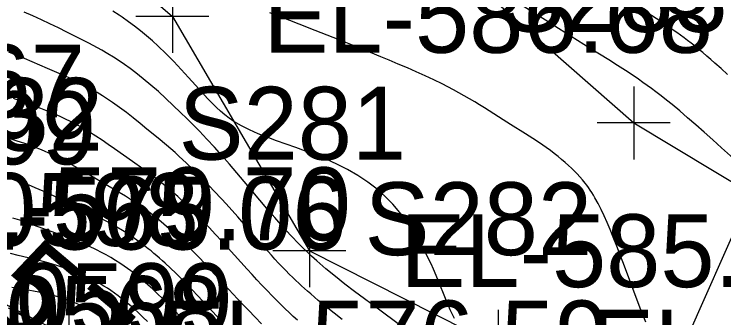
# Model space of a CAD drawing. Extents: x 1729869 to 1735532, y 648588 to 653771.
# Drawn here: x 1730454.15 to 1730493.12, y 652596.32 to 652612.99 of the extents above; entities that cross this region are included whole.
import ezdxf

# ---------------------------------------------------------------- set-up
doc = ezdxf.new("R2010")
doc.units = 0
for name, color, linetype in [('SURVEY - CONTOURS - Index with Text', 7, 'Continuous'), ('SURVEY - CONTOURS - Intermediate with optional Text', 7, 'Continuous'), ('SURVEY - DRAINAGE - Storm Sewer', 7, 'Continuous'), ('SURVEY - DTM - Breaklines', 7, 'Continuous'), ('SURVEY - DTM - Breaklines - Points - Elevations', 7, 'Continuous'), ('SURVEY - DTM - Breaklines - Points - Locators', 7, 'Continuous'), ('SURVEY - DTM - Breaklines - Points - Numbers', 7, 'Continuous'), ('SURVEY - NON-TRANSPORTATION - Features', 7, 'Continuous'), ('SURVEY - NON-TRANSPORTATION - Features - Points - Elevations', 7, 'Continuous'), ('SURVEY - NON-TRANSPORTATION - Features - Points - Locators', 7, 'Continuous'), ('SURVEY - NON-TRANSPORTATION - Features - Points - Numbers', 7, 'Continuous'), ('SURVEY - ROADSIDE BARRIERS - Points - Elevations', 7, 'Continuous')]:
    doc.layers.add(name, color=color, linetype=linetype)

msp = doc.modelspace()

# ---------------------------------------------------------------- linework, layer by layer
at = {"layer": 'SURVEY - CONTOURS - Index with Text'}
for points in [[(1730475.386, 652595.878), (1730474.08, 652596.846), (1730473.385, 652597.36), (1730472.849, 652597.761), (1730472.315, 652598.168), (1730471.789, 652598.582), (1730471.274, 652599.004), (1730470.775, 652599.435), (1730470.484, 652599.698), (1730470.251, 652599.918), (1730469.981, 652600.181), (1730469.804, 652600.359), (1730469.352, 652600.831), (1730468.907, 652601.319), (1730468.468, 652601.819), (1730468.033, 652602.326), (1730466.787, 652603.805), (1730466.378, 652604.284), (1730465.968, 652604.758), (1730465.557, 652605.224), (1730465.145, 652605.682), (1730464.734, 652606.128), (1730464.322, 652606.561), (1730463.979, 652606.912), (1730463.636, 652607.255), (1730463.29, 652607.593), (1730462.887, 652607.98), (1730462.481, 652608.361), (1730462.072, 652608.734), (1730461.659, 652609.096), (1730461.244, 652609.443), (1730460.826, 652609.774), (1730460.522, 652610.001), (1730460.217, 652610.219), (1730459.91, 652610.427), (1730459.6, 652610.627), (1730459.289, 652610.818), (1730458.975, 652611.002), (1730458.733, 652611.137), (1730458.49, 652611.27), (1730458.245, 652611.399), (1730457.746, 652611.654), (1730457.041, 652612.006), (1730456.581, 652612.232), (1730456.116, 652612.456), (1730455.648, 652612.677), (1730455.178, 652612.894), (1730454.709, 652613.105)], [(1730463.363, 652596.291), (1730462.86, 652596.806), (1730462.575, 652597.094), (1730462.297, 652597.369), (1730462.026, 652597.631), (1730461.761, 652597.88), (1730461.501, 652598.117), (1730461.245, 652598.341), (1730461.071, 652598.487), (1730460.897, 652598.628), (1730460.723, 652598.763), (1730460.55, 652598.895), (1730460.376, 652599.022), (1730460.2, 652599.145), (1730459.959, 652599.309), (1730459.714, 652599.466), (1730459.464, 652599.618), (1730459.208, 652599.765), (1730458.946, 652599.907), (1730458.677, 652600.043), (1730458.248, 652600.243), (1730457.804, 652600.433), (1730457.35, 652600.615), (1730456.89, 652600.79), (1730455.217, 652601.407), (1730454.967, 652601.497), (1730454.715, 652601.586), (1730454.461, 652601.672), (1730454.086, 652601.793)]]:
    msp.add_lwpolyline(points, dxfattribs=at)
at = {"layer": 'SURVEY - CONTOURS - Intermediate with optional Text'}
for points in [[(1730493.646, 652605.057), (1730492.992, 652605.65), (1730492.511, 652606.082), (1730492.04, 652606.503), (1730491.579, 652606.91), (1730491.131, 652607.301), (1730490.696, 652607.673), (1730490.275, 652608.024), (1730489.973, 652608.269), (1730489.676, 652608.503), (1730489.384, 652608.728), (1730489.148, 652608.903), (1730488.912, 652609.075), (1730488.674, 652609.244), (1730488.433, 652609.41), (1730488.188, 652609.577), (1730487.722, 652609.885), (1730487.274, 652610.174), (1730486.8, 652610.476), (1730485.788, 652611.111), (1730484.042, 652612.203), (1730483.325, 652612.656), (1730481.134, 652614.053)], [(1730478.325, 652596.277), (1730478.101, 652596.759), (1730477.877, 652597.285), (1730477.417, 652598.415), (1730477.171, 652598.989), (1730477.043, 652599.27), (1730476.91, 652599.547), (1730476.773, 652599.822), (1730476.631, 652600.093), (1730476.483, 652600.361), (1730476.33, 652600.627), (1730476.019, 652601.133), (1730475.684, 652601.625), (1730475.324, 652602.099), (1730474.937, 652602.552), (1730474.522, 652602.98), (1730474.077, 652603.378), (1730473.565, 652603.77), (1730473.022, 652604.127), (1730472.456, 652604.452), (1730471.872, 652604.748), (1730471.276, 652605.018), (1730470.677, 652605.266), (1730470.41, 652605.37), (1730470.144, 652605.471), (1730469.613, 652605.664), (1730468.562, 652606.037), (1730468.049, 652606.226), (1730467.551, 652606.421), (1730467.075, 652606.628), (1730466.628, 652606.85), (1730466.215, 652607.093), (1730465.958, 652607.269), (1730465.716, 652607.457), (1730465.486, 652607.654), (1730465.264, 652607.861), (1730465.047, 652608.077), (1730464.776, 652608.362), (1730464.49, 652608.672), (1730463.724, 652609.518), (1730463.323, 652609.956), (1730462.911, 652610.393), (1730462.489, 652610.823), (1730462.058, 652611.237), (1730461.74, 652611.526), (1730461.417, 652611.803), (1730461.09, 652612.069), (1730460.759, 652612.327), (1730460.422, 652612.575), (1730460.081, 652612.814), (1730459.913, 652612.928), (1730459.575, 652613.15)], [(1730493.318, 652609.681), (1730492.971, 652609.998), (1730492.631, 652610.304), (1730492.409, 652610.5), (1730492.189, 652610.69), (1730491.971, 652610.875), (1730491.755, 652611.055), (1730491.54, 652611.229), (1730491.326, 652611.399), (1730491.132, 652611.548), (1730490.938, 652611.694), (1730490.743, 652611.837), (1730490.546, 652611.978), (1730490.347, 652612.117), (1730489.986, 652612.364), (1730489.658, 652612.581), (1730489.145, 652612.911), (1730488.761, 652613.153)], [(1730488.834, 652596.071), (1730488.572, 652596.753), (1730488.312, 652597.432), (1730487.661, 652599.16), (1730487.451, 652599.71), (1730487.245, 652600.241), (1730487.043, 652600.75), (1730486.876, 652601.157), (1730486.711, 652601.545), (1730486.546, 652601.915), (1730486.381, 652602.265), (1730486.214, 652602.594), (1730486.046, 652602.902), (1730485.959, 652603.05), (1730485.872, 652603.192), (1730485.784, 652603.33), (1730485.693, 652603.462), (1730485.601, 652603.59), (1730485.507, 652603.714), (1730485.366, 652603.887), (1730485.221, 652604.054), (1730485.07, 652604.214), (1730484.914, 652604.371), (1730484.753, 652604.525), (1730484.588, 652604.678), (1730484.404, 652604.842), (1730484.213, 652605.007), (1730484.015, 652605.171), (1730483.81, 652605.335), (1730483.595, 652605.5), (1730483.371, 652605.664), (1730483.007, 652605.916), (1730482.624, 652606.168), (1730482.227, 652606.42), (1730481.413, 652606.927), (1730481.005, 652607.183), (1730479.97, 652607.845), (1730479.71, 652608.009), (1730479.447, 652608.17), (1730479.161, 652608.34), (1730478.87, 652608.507), (1730478.573, 652608.672), (1730478.271, 652608.835), (1730477.962, 652608.996), (1730477.645, 652609.156), (1730477.188, 652609.379), (1730476.717, 652609.6), (1730476.235, 652609.818), (1730475.744, 652610.035), (1730475.245, 652610.25), (1730474.741, 652610.463), (1730474.289, 652610.651), (1730473.378, 652611.022), (1730471.998, 652611.574), (1730470.679, 652612.097), (1730469.793, 652612.444), (1730468.772, 652612.838), (1730468.198, 652613.056)], [(1730472.161, 652596.214), (1730471.716, 652596.567), (1730471.278, 652596.919), (1730470.851, 652597.272), (1730470.439, 652597.623), (1730470.268, 652597.771), (1730470.101, 652597.92), (1730469.937, 652598.069), (1730469.775, 652598.219), (1730469.616, 652598.37), (1730469.458, 652598.521), (1730469.258, 652598.717), (1730469.061, 652598.916), (1730468.864, 652599.118), (1730468.669, 652599.324), (1730468.473, 652599.533), (1730468.276, 652599.747), (1730467.913, 652600.151), (1730467.546, 652600.567), (1730466.426, 652601.851), (1730465.952, 652602.386), (1730465.567, 652602.812), (1730465.103, 652603.313), (1730464.733, 652603.703), (1730464.358, 652604.086), (1730463.981, 652604.461), (1730463.601, 652604.825), (1730463.22, 652605.178), (1730462.987, 652605.384), (1730462.754, 652605.587), (1730462.521, 652605.787), (1730462.052, 652606.179), (1730461.444, 652606.682), (1730461.071, 652606.987), (1730460.695, 652607.288), (1730460.317, 652607.583), (1730459.937, 652607.868), (1730459.555, 652608.14), (1730459.275, 652608.329), (1730458.994, 652608.511), (1730458.711, 652608.685), (1730458.426, 652608.852), (1730458.137, 652609.012), (1730457.845, 652609.165), (1730457.545, 652609.314), (1730457.241, 652609.459), (1730456.933, 652609.599), (1730456.622, 652609.736), (1730455.988, 652610.009), (1730455.147, 652610.367), (1730454.72, 652610.545), (1730454.291, 652610.721), (1730453.859, 652610.892)], [(1730469.711, 652596.18), (1730469.481, 652596.39), (1730469.255, 652596.602), (1730469.032, 652596.815), (1730468.81, 652597.03), (1730468.591, 652597.247), (1730468.313, 652597.529), (1730468.036, 652597.814), (1730467.76, 652598.103), (1730467.486, 652598.395), (1730467.212, 652598.692), (1730466.938, 652598.992), (1730465.905, 652600.138), (1730465.56, 652600.519), (1730465.214, 652600.896), (1730464.867, 652601.265), (1730464.51, 652601.637), (1730464.15, 652602), (1730463.815, 652602.328), (1730463.476, 652602.651), (1730463.133, 652602.967), (1730462.785, 652603.273), (1730462.434, 652603.571), (1730462.078, 652603.857), (1730461.795, 652604.075), (1730461.509, 652604.286), (1730461.221, 652604.493), (1730460.644, 652604.9), (1730459.667, 652605.586), (1730459.323, 652605.826), (1730458.978, 652606.061), (1730458.631, 652606.291), (1730458.281, 652606.511), (1730458.025, 652606.665), (1730457.768, 652606.814), (1730457.507, 652606.957), (1730457.244, 652607.094), (1730456.977, 652607.226), (1730456.707, 652607.353), (1730456.351, 652607.509), (1730455.99, 652607.658), (1730455.622, 652607.802), (1730455.25, 652607.942), (1730454.108, 652608.359)], [(1730467.739, 652595.98), (1730467.377, 652596.352), (1730467.016, 652596.729), (1730466.656, 652597.109), (1730465.945, 652597.87), (1730464.94, 652598.954), (1730464.618, 652599.299), (1730464.298, 652599.636), (1730463.98, 652599.963), (1730463.663, 652600.28), (1730463.387, 652600.549), (1730463.109, 652600.809), (1730462.83, 652601.063), (1730462.526, 652601.332), (1730462.218, 652601.594), (1730461.905, 652601.849), (1730461.587, 652602.096), (1730461.263, 652602.334), (1730460.934, 652602.564), (1730460.601, 652602.782), (1730460.264, 652602.992), (1730459.923, 652603.196), (1730458.898, 652603.794), (1730457.954, 652604.353), (1730457.64, 652604.536), (1730457.324, 652604.715), (1730457.007, 652604.889), (1730456.774, 652605.011), (1730456.539, 652605.129), (1730456.302, 652605.244), (1730456.061, 652605.355), (1730455.817, 652605.463), (1730455.569, 652605.566), (1730455.159, 652605.725), (1730454.74, 652605.877), (1730454.312, 652606.022), (1730453.878, 652606.162)], [(1730465.544, 652596.136), (1730464.235, 652597.52), (1730463.924, 652597.846), (1730463.621, 652598.161), (1730463.322, 652598.465), (1730463.029, 652598.758), (1730462.739, 652599.04), (1730462.452, 652599.308), (1730462.296, 652599.45), (1730462.14, 652599.588), (1730461.985, 652599.723), (1730461.829, 652599.855), (1730461.672, 652599.984), (1730461.514, 652600.111), (1730461.241, 652600.325), (1730460.964, 652600.532), (1730460.682, 652600.732), (1730460.394, 652600.926), (1730460.1, 652601.113), (1730459.799, 652601.294), (1730459.419, 652601.505), (1730459.03, 652601.707), (1730458.635, 652601.902), (1730458.237, 652602.093), (1730457.445, 652602.468), (1730456.592, 652602.879), (1730456.308, 652603.014), (1730456.024, 652603.147), (1730455.737, 652603.276), (1730455.527, 652603.367), (1730455.314, 652603.456), (1730455.098, 652603.542), (1730454.879, 652603.626), (1730454.656, 652603.708), (1730454.429, 652603.787), (1730453.956, 652603.939)], [(1730461.475, 652596.114), (1730461.223, 652596.355), (1730460.978, 652596.583), (1730460.74, 652596.8), (1730460.507, 652597.004), (1730460.279, 652597.196), (1730460.055, 652597.377), (1730459.858, 652597.528), (1730459.663, 652597.671), (1730459.468, 652597.806), (1730459.272, 652597.935), (1730459.076, 652598.058), (1730458.878, 652598.176), (1730458.669, 652598.293), (1730458.457, 652598.406), (1730458.24, 652598.515), (1730458.018, 652598.619), (1730457.79, 652598.72), (1730457.556, 652598.817), (1730457.065, 652599), (1730456.551, 652599.171), (1730456.019, 652599.33), (1730455.475, 652599.478), (1730454.926, 652599.616), (1730454.376, 652599.745), (1730453.959, 652599.839)], [(1730459.06, 652596.234), (1730458.867, 652596.371), (1730458.63, 652596.529), (1730458.395, 652596.675), (1730458.16, 652596.808), (1730457.924, 652596.931), (1730457.687, 652597.045), (1730457.446, 652597.149), (1730457.273, 652597.219), (1730457.098, 652597.285), (1730456.919, 652597.348), (1730456.738, 652597.408), (1730456.553, 652597.464), (1730456.365, 652597.518), (1730455.798, 652597.661), (1730455.209, 652597.785), (1730454.612, 652597.892), (1730454.018, 652597.987)], [(1730455.279, 652596.226), (1730454.839, 652596.398), (1730454.357, 652596.603), (1730453.841, 652596.838)], [(1730455.004, 652596.191), (1730454.573, 652596.436), (1730454.105, 652596.685)]]:
    msp.add_lwpolyline(points, dxfattribs=at)
at = {"layer": 'SURVEY - DRAINAGE - Storm Sewer'}
msp.add_line((1730474.996, 652558.98), (1730503.647, 652623.463), dxfattribs=at)
at = {"layer": 'SURVEY - DTM - Breaklines'}
for points in [[(1730441.393, 652642.803), (1730443.373, 652630.982), (1730453.252, 652621.097), (1730462.84, 652612.866), (1730470.362, 652599.998), (1730480.732, 652594.755), (1730532.127, 652571.293), (1730546.64, 652560.001), (1730566.441, 652548.905), (1730603.456, 652529.492), (1730615.327, 652524.96), (1730625.391, 652526.978), (1730642.944, 652518.809), (1730669.4, 652502.967), (1730704.75, 652484.698), (1730707.44, 652490.134), (1730690.003, 652527.227), (1730647.835, 652566.827), (1730612.187, 652598.727), (1730586.615, 652631.581), (1730568.094, 652657.759), (1730545.903, 652690.538), (1730525.357, 652726.957), (1730505.615, 652783.359)], [(1730445.332, 652648.533), (1730460.531, 652631.289), (1730488.171, 652607.013), (1730536.882, 652577.726)]]:
    msp.add_lwpolyline(points, dxfattribs=at)
at = {"layer": 'SURVEY - DTM - Breaklines - Points - Locators'}
for p, q in [((1730462.84, 652614.866), (1730462.84, 652610.866)), ((1730464.84, 652612.866), (1730460.84, 652612.866)), ((1730488.171, 652609.013), (1730488.171, 652605.013)), ((1730490.171, 652607.013), (1730486.171, 652607.013)), ((1730470.362, 652601.998), (1730470.362, 652597.998)), ((1730472.362, 652599.998), (1730468.362, 652599.998)), ((1730480.732, 652596.755), (1730480.732, 652592.755))]:
    msp.add_line(p, q, dxfattribs=at)
at = {"layer": 'SURVEY - NON-TRANSPORTATION - Features'}
msp.add_lwpolyline([(1730429.343, 652607.489), (1730442.957, 652602.574), (1730457.146, 652595.264), (1730458.959, 652590.312), (1730476.962, 652581.597), (1730495.146, 652573.243), (1730515.444, 652562.916), (1730523.13, 652559.158), (1730541.104, 652550.387), (1730559.777, 652543.004), (1730577.511, 652533.756), (1730595.53, 652525.071), (1730613.788, 652516.865), (1730634.557, 652513.648), (1730652.947, 652505.702), (1730671.445, 652497.973), (1730688.349, 652487.075), (1730703.072, 652482.66), (1730707.144, 652485.016), (1730710.458, 652487.482)], dxfattribs=at)
at = {"layer": 'SURVEY - NON-TRANSPORTATION - Features - Points - Locators'}
msp.add_line((1730457.146, 652597.264), (1730457.146, 652593.264), dxfattribs=at)

# ---------------------------------------------------------------- texts
at = {"layer": 'SURVEY - CONTOURS - Index with Text'}
msp.add_text('575', height=5, rotation=319.7786, dxfattribs=at).set_placement((1730452.184, 652597.13))
at = {"layer": 'SURVEY - DTM - Breaklines - Points - Elevations'}
for s, p in [('EL-586.68', (1730467.84, 652610.866)), ('EL-563.99', (1730433.967, 652604.742)), ('EL-565.06', (1730447.719, 652600.064)), ('EL-585.17', (1730475.362, 652597.998)), ('EL-586.22', (1730485.732, 652592.755))]:
    msp.add_text(s, height=4, dxfattribs=at).set_placement(p)
at = {"layer": 'SURVEY - DTM - Breaklines - Points - Numbers'}
for s, p in [('S283', (1730480.835, 652612.013)), ('S281', (1730463.184, 652604.998)), ('S282', (1730473.396, 652599.755)), ('S10568', (1730447.148, 652594.604))]:
    msp.add_text(s, height=4, dxfattribs=at).set_placement(p)
at = {"layer": 'SURVEY - NON-TRANSPORTATION - Features - Points - Elevations'}
for s, p in [('EL-586.32', (1730434.343, 652605.489)), ('EL-579.70', (1730447.957, 652600.574)), ('EL-576.59', (1730462.146, 652593.264))]:
    msp.add_text(s, height=4, dxfattribs=at).set_placement(p)
at = {"layer": 'SURVEY - NON-TRANSPORTATION - Features - Points - Numbers'}
for s, p in [('S10598', (1730445.859, 652600.264)), ('S10599', (1730447.704, 652595.312))]:
    msp.add_text(s, height=4, dxfattribs=at).set_placement(p)
at = {"layer": 'SURVEY - ROADSIDE BARRIERS - Points - Elevations'}
msp.add_text('EL-591.67', height=4, dxfattribs=at).set_placement((1730433.348, 652607.314))

doc.saveas('drawing.dxf')
